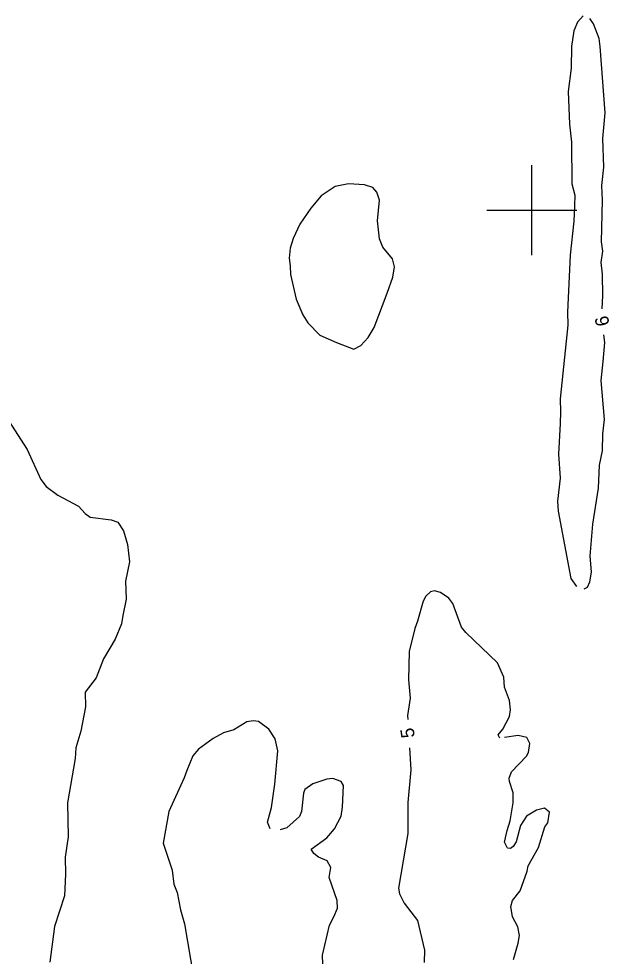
# Model space of a CAD drawing. Extents: x 282461 to 284471, y 5554090 to 5557646.
# Drawn here: x 283686.1 to 283817.2, y 5556434.4 to 5556642.5 of the extents above; entities that cross this region are included whole.
import ezdxf

# ---------------------------------------------------------------- set-up
doc = ezdxf.new("R2010")
doc.units = 0
for name, color, linetype in [('Niveau 1', 7, 'Continuous'), ('Niveau 2', 7, 'Continuous'), ('Niveau 61', 7, 'Continuous')]:
    doc.layers.add(name, color=color, linetype=linetype)

msp = doc.modelspace()

# ---------------------------------------------------------------- linework, layer by layer
at = {"layer": 'Niveau 1'}
for points in [[(283683.82, 5556553.34), (283687.98, 5556546.86), (283691.03, 5556540.25), (283692.18, 5556538.68), (283694.78, 5556536.75), (283699.39, 5556534.32), (283700.84, 5556532.71), (283701.92, 5556531.87), (283706.64, 5556531.3), (283708.09, 5556530.74), (283709.32, 5556528.86), (283710.21, 5556525.79), (283710.7, 5556521.95), (283709.81, 5556517.63), (283709.92, 5556513.67), (283709.18, 5556510.01), (283708.9, 5556508.19), (283707.5, 5556504.82), (283704.94, 5556500.41), (283703.25, 5556496.21), (283700.87, 5556493.01), (283700.88, 5556489.75), (283699.88, 5556484.4), (283698.78, 5556480.66), (283698.59, 5556478.29), (283696.89, 5556468.46), (283697.09, 5556460.9), (283696.42, 5556456.41), (283696.5, 5556452.61), (283696.27, 5556447.85), (283694.01, 5556441.02), (283692.99, 5556433.11)], [(283792.87, 5556482.82), (283792.48, 5556483.57), (283793.52, 5556484.78), (283795.02, 5556487.61), (283795.24, 5556489.13), (283795.05, 5556491.2), (283793.95, 5556494.12), (283793.78, 5556496.38), (283792.4, 5556499.51), (283785.37, 5556506.26), (283784.36, 5556507.43), (283782.44, 5556512.7), (283781.59, 5556513.86), (283779.73, 5556515.16), (283778.38, 5556515.54), (283777.51, 5556515.33), (283776.48, 5556514.32), (283775.84, 5556513.22), (283774.61, 5556508.76), (283774.03, 5556507.15), (283772.74, 5556502.04), (283772.59, 5556495.73), (283773, 5556491.72), (283772.4, 5556487.88), (283772.45, 5556486.99)], [(283741.94, 5556462.68), (283741.32, 5556464.16), (283742.17, 5556467.42), (283742.96, 5556472.6), (283743.59, 5556480.03), (283742.99, 5556482.7), (283741.58, 5556484.82), (283739.28, 5556486.51), (283738.12, 5556486.69), (283736.69, 5556486.43), (283733.86, 5556484.63), (283731.53, 5556483.98), (283729.28, 5556482.77), (283725.98, 5556480.36), (283724.76, 5556478.86), (283723.37, 5556475.65), (283722.78, 5556474.01), (283719.4, 5556466.52), (283718.12, 5556459.53), (283720.13, 5556453.55), (283720.5, 5556450.41), (283721.26, 5556448.59), (283722.02, 5556444.7), (283722.92, 5556441.63), (283724.86, 5556429.87)], [(283797.4, 5556448.93), (283798.96, 5556453.31), (283799.14, 5556454.48), (283801.46, 5556458.54), (283802.88, 5556463.13), (283803.53, 5556464.06), (283803.89, 5556466.38), (283802.82, 5556467.25), (283801.03, 5556466.82), (283798.78, 5556465.48), (283797.45, 5556463.47), (283796.53, 5556459.81), (283795.84, 5556458.74), (283795.25, 5556458.3), (283794.59, 5556458.41), (283793.94, 5556459.72), (283794.53, 5556462.36), (283795.2, 5556464.48), (283795.81, 5556468.5), (283795.82, 5556470.71), (283795.01, 5556473.23), (283794.92, 5556473.93), (283795.51, 5556475.38), (283798.81, 5556478.83), (283799.26, 5556479.63), (283799.56, 5556481.64), (283798.9, 5556482.94), (283796.93, 5556483.4), (283793.94, 5556483)], [(283772.8, 5556480.65), (283773.13, 5556475.77), (283772.49, 5556468.52), (283772.49, 5556461.68), (283770.4, 5556449.5), (283770.58, 5556448.29), (283771.62, 5556446.23), (283774.63, 5556442.34), (283776.17, 5556435.79), (283776.09, 5556433.06)], [(283753.58, 5556432.63), (283753.53, 5556434.68), (283755.08, 5556441.28), (283756.07, 5556443.19), (283756.88, 5556445.1), (283756.78, 5556446.82), (283755.03, 5556451.91), (283755.38, 5556454.08), (283754.56, 5556455.56), (283752.65, 5556456.38), (283751.56, 5556457.24), (283751.01, 5556458.17), (283754.5, 5556460.71), (283756.18, 5556462.69), (283757.67, 5556465.54), (283757.95, 5556467.53), (283758.17, 5556472.28), (283757.63, 5556473.23), (283755.82, 5556473.85), (283754.45, 5556473.71), (283751.37, 5556472.67), (283749.62, 5556471.4), (283749.33, 5556470.58), (283748.88, 5556466.54), (283748.38, 5556465.42), (283745.58, 5556462.93), (283744.14, 5556462.5)], [(283795.93, 5556433.73), (283796.98, 5556437.33), (283797.24, 5556439.03), (283796.86, 5556440.94), (283795.67, 5556443.19), (283795.32, 5556445.45), (283795.7, 5556446.77), (283797.4, 5556448.93)]]:
    msp.add_lwpolyline(points, dxfattribs=at)
at = {"layer": 'Niveau 2'}
for points in [[(283811.38, 5556643.12), (283810.14, 5556641.75), (283809.33, 5556639.84), (283808.78, 5556636.34), (283808.71, 5556631.53), (283808.08, 5556626.33), (283808.34, 5556619.09), (283808.77, 5556615.1), (283808.86, 5556605.85), (283809.5, 5556603.34), (283809.49, 5556600.94), (283809.28, 5556597.54), (283808.48, 5556589.98), (283807.87, 5556577.37), (283807.95, 5556574.47), (283806.28, 5556558.13), (283806.33, 5556555.21), (283806.28, 5556552.65), (283805.94, 5556545.85), (283806.27, 5556540.5), (283805.67, 5556535.45), (283805.84, 5556533.2), (283808.65, 5556518.23), (283809.93, 5556516.48)], [(283815.62, 5556578.13), (283815.78, 5556580.96), (283815.7, 5556585.77), (283815.4, 5556588.37), (283815.78, 5556590.88), (283815.46, 5556592.99), (283815.65, 5556602.2), (283815.51, 5556605.48), (283815.94, 5556609.52), (283815.73, 5556615.9), (283816.27, 5556621.64), (283815.14, 5556636.35), (283814.9, 5556638.12), (283813.68, 5556641.38), (283812.83, 5556642.53)], [(283765.76, 5556597.63), (283766.14, 5556602.19), (283765.56, 5556604.01), (283764.67, 5556605.02), (283762.88, 5556605.63), (283759.31, 5556605.84), (283756.31, 5556605.25), (283753.26, 5556603.2), (283750.95, 5556600.45), (283748.5, 5556596.88), (283747, 5556593.68), (283746.32, 5556591.57), (283746.15, 5556589.36), (283746.38, 5556587.62), (283746.44, 5556585.71), (283747.64, 5556580.26), (283749.15, 5556576.74), (283750.27, 5556575.03), (283752.9, 5556572.23), (283756.64, 5556570.64), (283760.49, 5556569.15), (283762.01, 5556569.95), (283763.64, 5556571.75), (283765, 5556573.97), (283767.89, 5556581.55), (283769.14, 5556585.12), (283769.49, 5556587.45), (283769.09, 5556589.23), (283766.92, 5556591.82), (283766.18, 5556593.63), (283765.76, 5556597.63)], [(283815.93, 5556572.32), (283816.11, 5556570.63), (283815.78, 5556566.4), (283815.28, 5556562.2), (283816.01, 5556553.52), (283815.69, 5556550.33), (283815.62, 5556546.56), (283814.96, 5556543.42), (283814.68, 5556538.33), (283813.44, 5556530.32), (283812.87, 5556523.2), (283813.18, 5556519.75), (283812.81, 5556517.41), (283812.28, 5556516.28), (283811.53, 5556515.88)]]:
    msp.add_lwpolyline(points, dxfattribs=at)
at = {"layer": 'Niveau 61'}
for points in [[(283800, 5556590), (283800, 5556610)], [(283790, 5556600), (283810, 5556600)]]:
    msp.add_lwpolyline(points, dxfattribs=at)

# ---------------------------------------------------------------- texts
at = {"layer": 'Niveau 1'}
msp.add_text('5', height=3, rotation=97.7244, dxfattribs=at).set_placement((283774.02, 5556483.05))
at = {"layer": 'Niveau 2'}
msp.add_text('6', height=3, rotation=102.3964, dxfattribs=at).set_placement((283817.28, 5556574.59))

doc.saveas('drawing.dxf')
